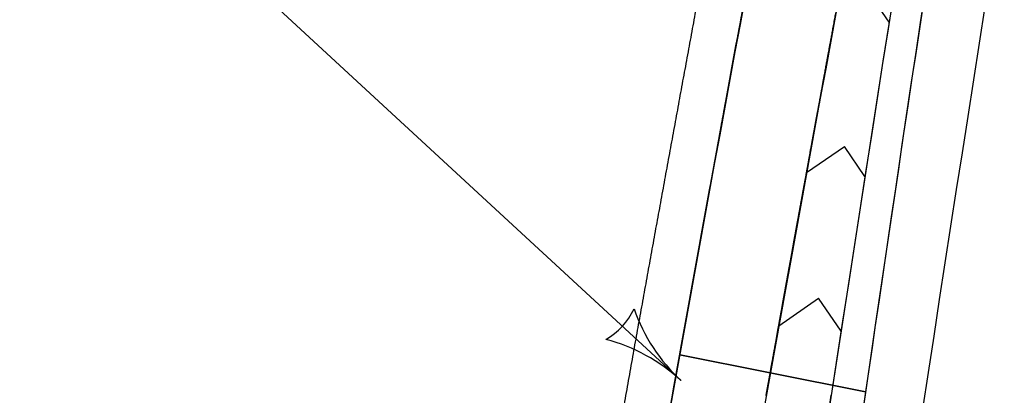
# Model space of a CAD drawing. Extents: x 14104283 to 14120882, y 8635219 to 8671666.
# Drawn here: x 14107885.4 to 14108013.1, y 8640291.6 to 8640340.4 of the extents above; entities that cross this region are included whole.
import ezdxf

# ---------------------------------------------------------------- set-up
doc = ezdxf.new("R2010")
doc.units = 0
for name, color, linetype in [('dsnPaintPlaceBrokenLineWhite', 7, 'Continuous'), ('dsnPaintPlaceChannelizingLaneWhite', 7, 'Continuous'), ('dsnPaintPlaceEdgeLineRightWhite', 7, 'Continuous'), ('dsnShadingPaved', 7, 'Continuous'), ('dsnStdLabel', 7, 'Continuous'), ('dsnStgShadingPrevPav', 7, 'Continuous')]:
    doc.layers.add(name, color=color, linetype=linetype)

msp = doc.modelspace()

# ---------------------------------------------------------------- linework, layer by layer
at = {"layer": 'dsnPaintPlaceBrokenLineWhite'}
msp.add_arc((14117394.14, 8638857.08), 9500, 167.610212, 171.325989, dxfattribs=at)
at = {"layer": 'dsnPaintPlaceChannelizingLaneWhite'}
for p, q in [((14107998.47, 8640340.1), (14107996.03, 8640343.65)), ((14107987.72, 8640320.54), (14107992.65, 8640323.93)), ((14107995.32, 8640320.05), (14107992.65, 8640323.93)), ((14107984.1, 8640300.65), (14107989.26, 8640304.22)), ((14107992.22, 8640299.96), (14107989.26, 8640304.22)), ((14107990.94, 8640291.61), (14107937.44, 8639940.91))]:
    msp.add_line(p, q, dxfattribs=at)
for centre, radius, start, end in [((14117394.14, 8638857.08), 9512, 169.444425, 171.325989), ((14117350.61, 8638608.07), 9518.2, 168.915826, 170.320937)]:
    msp.add_arc(centre, radius, start, end, dxfattribs=at)
at = {"layer": 'dsnPaintPlaceEdgeLineRightWhite'}
msp.add_arc((14117350.61, 8638608.07), 9530.2, 168.915826, 170.320937, dxfattribs=at)
at = {"layer": 'dsnShadingPaved'}
msp.add_line((14107885.37, 8639599.61), (14107990.94, 8640291.61), dxfattribs=at)
for centre, radius, start, end in [((14117394.14, 8638857.08), 9512, 167.610212, 171.325989), ((14117394.14, 8638857.08), 9500, 167.610212, 171.325989), ((14117350.61, 8638608.07), 9530.2, 168.915826, 170.320937), ((14117350.61, 8638608.07), 9518.2, 168.915826, 170.320937)]:
    msp.add_arc(centre, radius, start, end, dxfattribs=at)
at = {"layer": 'dsnStdLabel'}
msp.add_line((14107909.59, 8640350.58), (14107971.39, 8640293.53), dxfattribs=at)
for centre, radius, start, end in [((14107957.25, 8640306.59), 8.86, 299.5556, 335.0241), ((14107986.96, 8640310.4), 22.95, 199.2187, 227.29), ((14107955.82, 8640276.67), 22.95, 47.2898, 75.3611)]:
    msp.add_arc(centre, radius, start, end, dxfattribs=at)
at = {"layer": 'dsnStgShadingPrevPav'}
for p, q in [((14107971.23, 8640296.87), (14107982.99, 8640294.52)), ((14107982.99, 8640294.52), (14107971.23, 8640296.87)), ((14107982.99, 8640294.52), (14107995.39, 8640292.05)), ((14107995.39, 8640292.05), (14107982.99, 8640294.52))]:
    msp.add_line(p, q, dxfattribs=at)
for radius, start, end in [(9488, 167.610212, 172.222077), (9512, 169.413861, 172.222077), (9488, 169.413861, 172.222077), (9512, 170.574102, 171.702544), (9512, 171.702544, 172.222077)]:
    msp.add_arc((14117407.82, 8638919.35), radius, start, end, dxfattribs=at)
for points, degree in [([(14108040.07, 8640670.33), (14108039.11, 8640666.01), (14108035.79, 8640651.03), (14108029.85, 8640623.7), (14108025.19, 8640602.04), (14108020.26, 8640578.84), (14108015.47, 8640556.04), (14108010.72, 8640533.12), (14108006.03, 8640510.22), (14108001.39, 8640487.29), (14107996.81, 8640464.36), (14107992.28, 8640441.41), (14107987.82, 8640418.46), (14107983.4, 8640395.49), (14107979.05, 8640372.51), (14107974.75, 8640349.53), (14107970.51, 8640326.51), (14107966.33, 8640303.59), (14107962.15, 8640280.24), (14107958.29, 8640258.43), (14107953.48, 8640230.88), (14107950.9, 8640215.75), (14107950.15, 8640211.39)], 2), ([(14107956.07, 8640210.37), (14107957.38, 8640218.06), (14107960.02, 8640233.43), (14107964.04, 8640256.47), (14107968.11, 8640279.5), (14107972.24, 8640302.51), (14107976.42, 8640325.52), (14107980.66, 8640348.51), (14107984.96, 8640371.49), (14107989.32, 8640394.46), (14107993.73, 8640417.41), (14107998.19, 8640440.35), (14108002.71, 8640463.28), (14108007.29, 8640486.2), (14108011.92, 8640509.1), (14108016.61, 8640531.99), (14108021.36, 8640554.87), (14108026.16, 8640577.73), (14108031.01, 8640600.58), (14108035.93, 8640623.41), (14108040.89, 8640646.24), (14108044.25, 8640661.44), (14108045.92, 8640669.04)], 3), ([(14107992.54, 8640346.71), (14107992.11, 8640344.41), (14107991.69, 8640342.12), (14107991.26, 8640339.82)], 2), ([(14107991.26, 8640339.82), (14107991.69, 8640342.12), (14107992.11, 8640344.41), (14107992.54, 8640346.71)], 2), ([(14107978.33, 8640335.86), (14107978.69, 8640337.78), (14107979.04, 8640339.7), (14107979.4, 8640341.61)], 2), ([(14107991.26, 8640339.82), (14107990.84, 8640337.52), (14107990.41, 8640335.23), (14107989.99, 8640332.93)], 2), ([(14107989.99, 8640332.93), (14107990.41, 8640335.23), (14107990.84, 8640337.52), (14107991.26, 8640339.82)], 2), ([(14107977.91, 8640333.56), (14107978.05, 8640334.33), (14107978.19, 8640335.1), (14107978.33, 8640335.86)], 2), ([(14107976.64, 8640326.67), (14107977.06, 8640328.96), (14107977.49, 8640331.26), (14107977.91, 8640333.56)], 2), ([(14107989.99, 8640332.93), (14107989.92, 8640332.55), (14107989.85, 8640332.17), (14107989.78, 8640331.78)], 2), ([(14107989.78, 8640331.78), (14107989.85, 8640332.17), (14107989.92, 8640332.55), (14107989.99, 8640332.93)], 2), ([(14107989.78, 8640331.78), (14107989.57, 8640330.64), (14107989.36, 8640329.49), (14107989.14, 8640328.34)], 2), ([(14107989.14, 8640328.34), (14107989.36, 8640329.49), (14107989.57, 8640330.64), (14107989.78, 8640331.78)], 2), ([(14107989.14, 8640328.34), (14107989.07, 8640327.96), (14107989, 8640327.57), (14107988.93, 8640327.19)], 2), ([(14107988.93, 8640327.19), (14107989, 8640327.57), (14107989.07, 8640327.96), (14107989.14, 8640328.34)], 2), ([(14107976.43, 8640325.52), (14107976.5, 8640325.9), (14107976.57, 8640326.28), (14107976.64, 8640326.67)], 2), ([(14107988.93, 8640327.19), (14107988.86, 8640326.81), (14107988.79, 8640326.43), (14107988.72, 8640326.04)], 2), ([(14107988.72, 8640326.04), (14107988.79, 8640326.43), (14107988.86, 8640326.81), (14107988.93, 8640327.19)], 2), ([(14107976.01, 8640323.22), (14107976.15, 8640323.98), (14107976.29, 8640324.75), (14107976.43, 8640325.52)], 2), ([(14107988.72, 8640326.04), (14107988.58, 8640325.28), (14107988.44, 8640324.51), (14107988.3, 8640323.75)], 2), ([(14107988.3, 8640323.75), (14107988.44, 8640324.51), (14107988.58, 8640325.28), (14107988.72, 8640326.04)], 2), ([(14107975.8, 8640322.07), (14107975.87, 8640322.45), (14107975.94, 8640322.83), (14107976.01, 8640323.22)], 2), ([(14107988.3, 8640323.75), (14107988.02, 8640322.21), (14107987.74, 8640320.68), (14107987.46, 8640319.15)], 2), ([(14107987.46, 8640319.15), (14107987.74, 8640320.68), (14107988.02, 8640322.21), (14107988.3, 8640323.75)], 2), ([(14107975.59, 8640320.92), (14107975.66, 8640321.3), (14107975.73, 8640321.68), (14107975.8, 8640322.07)], 2), ([(14107975.38, 8640319.77), (14107975.45, 8640320.15), (14107975.52, 8640320.53), (14107975.59, 8640320.92)], 2), ([(14107975.17, 8640318.61), (14107975.24, 8640319), (14107975.31, 8640319.38), (14107975.38, 8640319.77)], 2), ([(14107987.46, 8640319.15), (14107987.32, 8640318.39), (14107987.18, 8640317.62), (14107987.04, 8640316.85)], 2), ([(14107987.04, 8640316.85), (14107987.18, 8640317.62), (14107987.32, 8640318.39), (14107987.46, 8640319.15)], 2), ([(14107974.12, 8640312.86), (14107974.4, 8640314.4), (14107974.68, 8640315.93), (14107974.96, 8640317.46)], 2), ([(14107974.96, 8640317.46), (14107975.03, 8640317.85), (14107975.1, 8640318.23), (14107975.17, 8640318.61)], 2), ([(14107987.04, 8640316.85), (14107986.9, 8640316.09), (14107986.76, 8640315.32), (14107986.62, 8640314.56)], 2), ([(14107986.62, 8640314.56), (14107986.76, 8640315.32), (14107986.9, 8640316.09), (14107987.04, 8640316.85)], 2), ([(14107986.62, 8640314.56), (14107986.55, 8640314.17), (14107986.48, 8640313.79), (14107986.41, 8640313.41)], 2), ([(14107986.41, 8640313.41), (14107986.48, 8640313.79), (14107986.55, 8640314.17), (14107986.62, 8640314.56)], 2), ([(14107973.71, 8640310.56), (14107973.84, 8640311.33), (14107973.98, 8640312.1), (14107974.12, 8640312.86)], 2), ([(14107986.41, 8640313.41), (14107986.34, 8640313.03), (14107986.27, 8640312.64), (14107986.2, 8640312.26)], 2), ([(14107986.2, 8640312.26), (14107986.27, 8640312.64), (14107986.34, 8640313.03), (14107986.41, 8640313.41)], 2), ([(14107985.99, 8640311.11), (14107985.86, 8640310.34), (14107985.72, 8640309.58), (14107985.58, 8640308.81)], 2), ([(14107985.58, 8640308.81), (14107985.72, 8640309.58), (14107985.86, 8640310.34), (14107985.99, 8640311.11)], 2), ([(14107986.2, 8640312.26), (14107986.13, 8640311.88), (14107986.06, 8640311.49), (14107985.99, 8640311.11)], 2), ([(14107985.99, 8640311.11), (14107986.06, 8640311.49), (14107986.13, 8640311.88), (14107986.2, 8640312.26)], 2), ([(14107972.25, 8640302.51), (14107972.73, 8640305.2), (14107973.22, 8640307.88), (14107973.71, 8640310.56)], 2), ([(14107985.58, 8640308.81), (14107985.51, 8640308.43), (14107985.44, 8640308.05), (14107985.37, 8640307.66)], 2), ([(14107985.37, 8640307.66), (14107985.44, 8640308.05), (14107985.51, 8640308.43), (14107985.58, 8640308.81)], 2), ([(14107985.37, 8640307.66), (14107985.3, 8640307.28), (14107985.23, 8640306.9), (14107985.16, 8640306.52)], 2), ([(14107985.16, 8640306.52), (14107985.23, 8640306.9), (14107985.3, 8640307.28), (14107985.37, 8640307.66)], 2), ([(14107985.16, 8640306.52), (14107985.09, 8640306.13), (14107985.02, 8640305.75), (14107984.95, 8640305.37)], 2), ([(14107984.95, 8640305.37), (14107985.02, 8640305.75), (14107985.09, 8640306.13), (14107985.16, 8640306.52)], 2), ([(14107984.95, 8640305.37), (14107984.88, 8640304.98), (14107984.81, 8640304.6), (14107984.74, 8640304.22)], 2), ([(14107984.74, 8640304.22), (14107984.81, 8640304.6), (14107984.88, 8640304.98), (14107984.95, 8640305.37)], 2), ([(14107984.74, 8640304.22), (14107984.67, 8640303.83), (14107984.6, 8640303.45), (14107984.54, 8640303.07)], 2), ([(14107984.54, 8640303.07), (14107984.6, 8640303.45), (14107984.67, 8640303.83), (14107984.74, 8640304.22)], 2), ([(14107971.83, 8640300.21), (14107971.97, 8640300.98), (14107972.11, 8640301.74), (14107972.25, 8640302.51)], 2), ([(14107984.54, 8640303.07), (14107984.47, 8640302.69), (14107984.4, 8640302.3), (14107984.33, 8640301.92)], 2), ([(14107984.33, 8640301.92), (14107984.4, 8640302.3), (14107984.47, 8640302.69), (14107984.54, 8640303.07)], 2), ([(14107984.33, 8640301.92), (14107984.26, 8640301.54), (14107984.19, 8640301.15), (14107984.12, 8640300.77)], 2), ([(14107984.12, 8640300.77), (14107984.19, 8640301.15), (14107984.26, 8640301.54), (14107984.33, 8640301.92)], 2), ([(14107971.62, 8640299.06), (14107971.69, 8640299.44), (14107971.76, 8640299.83), (14107971.83, 8640300.21)], 2), ([(14107983.91, 8640299.62), (14107983.61, 8640297.92), (14107983.3, 8640296.22), (14107982.99, 8640294.52)], 2), ([(14107982.99, 8640294.52), (14107983.3, 8640296.22), (14107983.61, 8640297.92), (14107983.91, 8640299.62)], 2), ([(14107984.12, 8640300.77), (14107984.05, 8640300.39), (14107983.98, 8640300), (14107983.91, 8640299.62)], 2), ([(14107983.91, 8640299.62), (14107983.98, 8640300), (14107984.05, 8640300.39), (14107984.12, 8640300.77)], 2), ([(14107971.42, 8640297.91), (14107971.49, 8640298.29), (14107971.55, 8640298.68), (14107971.62, 8640299.06)], 2), ([(14107971.23, 8640296.87), (14107971.29, 8640297.21), (14107971.35, 8640297.56), (14107971.42, 8640297.91)], 2), ([(14107970.59, 8640293.31), (14107970.8, 8640294.49), (14107971.02, 8640295.68), (14107971.23, 8640296.87)], 2), ([(14107982.67, 8640292.73), (14107982.78, 8640293.32), (14107982.89, 8640293.92), (14107982.99, 8640294.52)], 2), ([(14107982.99, 8640294.52), (14107982.89, 8640293.92), (14107982.78, 8640293.32), (14107982.67, 8640292.73)], 2), ([(14107970.38, 8640292.15), (14107970.45, 8640292.54), (14107970.52, 8640292.92), (14107970.59, 8640293.31)], 2), ([(14107969.97, 8640289.85), (14107970.11, 8640290.62), (14107970.24, 8640291.39), (14107970.38, 8640292.15)], 2), ([(14107982.46, 8640291.58), (14107982.53, 8640291.96), (14107982.6, 8640292.34), (14107982.67, 8640292.73)], 2), ([(14107982.67, 8640292.73), (14107982.6, 8640292.34), (14107982.53, 8640291.96), (14107982.46, 8640291.58)], 2)]:
    msp.add_open_spline(points, degree=degree, dxfattribs=at)

doc.saveas('drawing.dxf')
